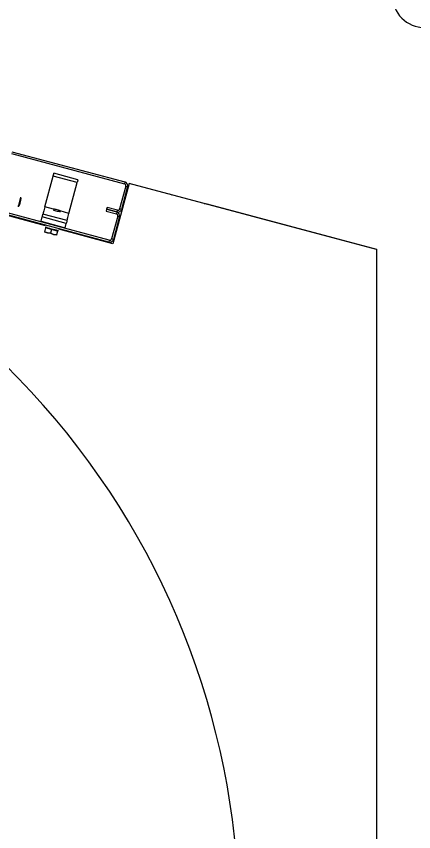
# Model space of a CAD drawing. Extents: x -264205 to -263659, y -1242401 to -1241986.
# Drawn here: x -263794.654 to -263794.35, y -1242121.97 to -1242121.347 of the extents above; entities that cross this region are included whole.
import ezdxf

# ---------------------------------------------------------------- set-up
doc = ezdxf.new("R2010")
doc.units = 0
doc.layers.add('SITUACIA_DSP_2D', color=7, linetype='Continuous')

msp = doc.modelspace()

# ---------------------------------------------------------------- linework, layer by layer
at = {"layer": 'SITUACIA_DSP_2D'}
for p, q in [((-263794.63137, -1242121.50699), (-263795.06633, -1242121.39045)), ((-263794.65741, -1242121.45185), (-263794.57115, -1242121.47496)), ((-263794.65704, -1242121.45048), (-263794.57078, -1242121.47359)), ((-263794.63184, -1242121.49263), (-263794.62555, -1242121.46914)), ((-263794.62555, -1242121.46914), (-263794.62544, -1242121.46871)), ((-263794.6072, -1242121.47406), (-263794.62555, -1242121.46914)), ((-263794.62544, -1242121.46871), (-263794.62532, -1242121.4683)), ((-263794.62532, -1242121.4683), (-263794.62522, -1242121.46792)), ((-263794.62522, -1242121.46792), (-263794.62513, -1242121.46758)), ((-263794.62513, -1242121.46758), (-263794.62506, -1242121.46731)), ((-263794.62506, -1242121.46731), (-263794.62501, -1242121.46711)), ((-263794.62501, -1242121.46711), (-263794.62497, -1242121.46698)), ((-263794.62497, -1242121.46698), (-263794.62496, -1242121.46694)), ((-263794.60661, -1242121.47186), (-263794.62496, -1242121.46694)), ((-263794.60665, -1242121.47202), (-263794.60671, -1242121.47223)), ((-263794.60662, -1242121.4719), (-263794.60665, -1242121.47202)), ((-263794.60661, -1242121.47186), (-263794.60662, -1242121.4719)), ((-263794.61349, -1242121.49755), (-263794.6072, -1242121.47406)), ((-263794.60708, -1242121.47363), (-263794.6072, -1242121.47406)), ((-263794.60697, -1242121.47322), (-263794.60708, -1242121.47363)), ((-263794.60687, -1242121.47284), (-263794.60697, -1242121.47322)), ((-263794.60678, -1242121.4725), (-263794.60687, -1242121.47284)), ((-263794.60671, -1242121.47223), (-263794.60678, -1242121.4725)), ((-263794.56757, -1242121.47472), (-263794.57991, -1242121.52078)), ((-263794.57014, -1242121.47671), (-263794.57482, -1242121.49414)), ((-263794.56877, -1242121.47708), (-263794.57344, -1242121.49451)), ((-263794.57078, -1242121.47359), (-263794.57115, -1242121.47496)), ((-263794.57014, -1242121.47671), (-263794.56877, -1242121.47708)), ((-263794.3789, -1242121.52527), (-263794.56757, -1242121.47472)), ((-263794.53674, -1242121.48271), (-263794.53539, -1242121.48322)), ((-263794.53539, -1242121.48322), (-263794.53493, -1242121.48346)), ((-263794.65173, -1242121.4903), (-263794.65198, -1242121.49124)), ((-263794.65145, -1242121.48924), (-263794.65173, -1242121.4903)), ((-263794.65115, -1242121.48815), (-263794.65145, -1242121.48924)), ((-263794.65127, -1242121.49134), (-263794.65107, -1242121.4906)), ((-263794.65088, -1242121.48712), (-263794.65115, -1242121.48815)), ((-263794.65107, -1242121.4906), (-263794.65083, -1242121.48968)), ((-263794.65064, -1242121.48625), (-263794.65088, -1242121.48712)), ((-263794.65083, -1242121.48968), (-263794.65056, -1242121.4887)), ((-263794.65047, -1242121.48561), (-263794.65064, -1242121.48625)), ((-263794.65056, -1242121.4887), (-263794.65031, -1242121.48776)), ((-263794.65038, -1242121.48527), (-263794.65047, -1242121.48561)), ((-263794.65037, -1242121.48521), (-263794.65038, -1242121.48527)), ((-263794.65031, -1242121.48776), (-263794.6501, -1242121.48696)), ((-263794.6501, -1242121.48696), (-263794.64994, -1242121.48639)), ((-263794.64994, -1242121.48639), (-263794.64987, -1242121.48611)), ((-263794.64987, -1242121.48611), (-263794.64986, -1242121.48608)), ((-263794.51023, -1242121.49008), (-263794.50971, -1242121.4901)), ((-263794.50971, -1242121.4901), (-263794.50829, -1242121.49033)), ((-263794.50829, -1242121.49033), (-263794.3789, -1242121.525)), ((-263794.58308, -1242121.51947), (-263794.66933, -1242121.49636)), ((-263794.58271, -1242121.51809), (-263794.66897, -1242121.49498)), ((-263794.6523, -1242121.49241), (-263794.65233, -1242121.49255)), ((-263794.65217, -1242121.49196), (-263794.6523, -1242121.49241)), ((-263794.65198, -1242121.49124), (-263794.65217, -1242121.49196)), ((-263794.65146, -1242121.49205), (-263794.65141, -1242121.49185)), ((-263794.65146, -1242121.49205), (-263794.65146, -1242121.49205)), ((-263794.65141, -1242121.49185), (-263794.65127, -1242121.49134)), ((-263794.63289, -1242121.49653), (-263794.63307, -1242121.49721)), ((-263794.63266, -1242121.49569), (-263794.63289, -1242121.49653)), ((-263794.63241, -1242121.49474), (-263794.63266, -1242121.49569)), ((-263794.63213, -1242121.49371), (-263794.63241, -1242121.49474)), ((-263794.63184, -1242121.49263), (-263794.63213, -1242121.49371)), ((-263794.62521, -1242121.49441), (-263794.63184, -1242121.49263)), ((-263794.62567, -1242121.49492), (-263794.62551, -1242121.49496)), ((-263794.62551, -1242121.49496), (-263794.62503, -1242121.49509)), ((-263794.62503, -1242121.49509), (-263794.6243, -1242121.49529)), ((-263794.62492, -1242121.49409), (-263794.62475, -1242121.49414)), ((-263794.62475, -1242121.49414), (-263794.62426, -1242121.49427)), ((-263794.6243, -1242121.49529), (-263794.6234, -1242121.49553)), ((-263794.62426, -1242121.49427), (-263794.62353, -1242121.49447)), ((-263794.62353, -1242121.49447), (-263794.62267, -1242121.4947)), ((-263794.6234, -1242121.49553), (-263794.62244, -1242121.49578)), ((-263794.62267, -1242121.4947), (-263794.6218, -1242121.49493)), ((-263794.62244, -1242121.49578), (-263794.62155, -1242121.49602)), ((-263794.6218, -1242121.49493), (-263794.62107, -1242121.49513)), ((-263794.62155, -1242121.49602), (-263794.62081, -1242121.49622)), ((-263794.62107, -1242121.49513), (-263794.62058, -1242121.49526)), ((-263794.62081, -1242121.49622), (-263794.62033, -1242121.49635)), ((-263794.62058, -1242121.49526), (-263794.62041, -1242121.4953)), ((-263794.62033, -1242121.49635), (-263794.62017, -1242121.49639)), ((-263794.61349, -1242121.49755), (-263794.62032, -1242121.49572)), ((-263794.58473, -1242121.49444), (-263794.5851, -1242121.49581)), ((-263794.5851, -1242121.49581), (-263794.5773, -1242121.4979)), ((-263794.58436, -1242121.49306), (-263794.58473, -1242121.49444)), ((-263794.58473, -1242121.49444), (-263794.57693, -1242121.49653)), ((-263794.57693, -1242121.49653), (-263794.58473, -1242121.49444)), ((-263794.57656, -1242121.49515), (-263794.58436, -1242121.49306)), ((-263794.57693, -1242121.49653), (-263794.5773, -1242121.4979)), ((-263794.57656, -1242121.49515), (-263794.57693, -1242121.49653)), ((-263794.57344, -1242121.49451), (-263794.57482, -1242121.49414)), ((-263794.6348, -1242121.50364), (-263794.63391, -1242121.50034)), ((-263794.63391, -1242121.50034), (-263794.6338, -1242121.49991)), ((-263794.61556, -1242121.50526), (-263794.63391, -1242121.50034)), ((-263794.6338, -1242121.49991), (-263794.63368, -1242121.4995)), ((-263794.63368, -1242121.4995), (-263794.63358, -1242121.49912)), ((-263794.63358, -1242121.49912), (-263794.63349, -1242121.49878)), ((-263794.63349, -1242121.49878), (-263794.63342, -1242121.49851)), ((-263794.63342, -1242121.49851), (-263794.63336, -1242121.49831)), ((-263794.63336, -1242121.49831), (-263794.63333, -1242121.49818)), ((-263794.63333, -1242121.49818), (-263794.63332, -1242121.49814)), ((-263794.63329, -1242121.49803), (-263794.63332, -1242121.49814)), ((-263794.61497, -1242121.50306), (-263794.63332, -1242121.49814)), ((-263794.63321, -1242121.49772), (-263794.63329, -1242121.49803)), ((-263794.63307, -1242121.49721), (-263794.63321, -1242121.49772)), ((-263794.61501, -1242121.50322), (-263794.61507, -1242121.50343)), ((-263794.61498, -1242121.5031), (-263794.61501, -1242121.50322)), ((-263794.61497, -1242121.50306), (-263794.61498, -1242121.5031)), ((-263794.61497, -1242121.50306), (-263794.61494, -1242121.50295)), ((-263794.61494, -1242121.50295), (-263794.61486, -1242121.50264)), ((-263794.61486, -1242121.50264), (-263794.61472, -1242121.50213)), ((-263794.61472, -1242121.50213), (-263794.61454, -1242121.50144)), ((-263794.61454, -1242121.50144), (-263794.61431, -1242121.50061)), ((-263794.61431, -1242121.50061), (-263794.61406, -1242121.49966)), ((-263794.61406, -1242121.49966), (-263794.61378, -1242121.49862)), ((-263794.61378, -1242121.49862), (-263794.61349, -1242121.49755)), ((-263794.57629, -1242121.49965), (-263794.58096, -1242121.51708)), ((-263794.57492, -1242121.50002), (-263794.57959, -1242121.51745)), ((-263794.57629, -1242121.49965), (-263794.57492, -1242121.50002)), ((-263794.6348, -1242121.50364), (-263794.61644, -1242121.50856)), ((-263794.63131, -1242121.50861), (-263794.6321, -1242121.51156)), ((-263794.63165, -1242121.50803), (-263794.63155, -1242121.50805)), ((-263794.63155, -1242121.50805), (-263794.63113, -1242121.50817)), ((-263794.62672, -1242121.50984), (-263794.63131, -1242121.50861)), ((-263794.63113, -1242121.50817), (-263794.63041, -1242121.50836)), ((-263794.63041, -1242121.50836), (-263794.62942, -1242121.50863)), ((-263794.62942, -1242121.50863), (-263794.62824, -1242121.50894)), ((-263794.62824, -1242121.50894), (-263794.62695, -1242121.50929)), ((-263794.62695, -1242121.50929), (-263794.62563, -1242121.50964)), ((-263794.61644, -1242121.50856), (-263794.61556, -1242121.50526)), ((-263794.61544, -1242121.50483), (-263794.61556, -1242121.50526)), ((-263794.61533, -1242121.50442), (-263794.61544, -1242121.50483)), ((-263794.61523, -1242121.50403), (-263794.61533, -1242121.50442)), ((-263794.61514, -1242121.5037), (-263794.61523, -1242121.50403)), ((-263794.61507, -1242121.50343), (-263794.61514, -1242121.5037)), ((-263794.6321, -1242121.51156), (-263794.63216, -1242121.51178)), ((-263794.63216, -1242121.51178), (-263794.63216, -1242121.51176)), ((-263794.6321, -1242121.51156), (-263794.6299, -1242121.51239)), ((-263794.62984, -1242121.51241), (-263794.6321, -1242121.51156)), ((-263794.6299, -1242121.51239), (-263794.62751, -1242121.51279)), ((-263794.62751, -1242121.51279), (-263794.62984, -1242121.51241)), ((-263794.62672, -1242121.50984), (-263794.62751, -1242121.51279)), ((-263794.62751, -1242121.51279), (-263794.62531, -1242121.51362)), ((-263794.62525, -1242121.51364), (-263794.62751, -1242121.51279)), ((-263794.62213, -1242121.51107), (-263794.62672, -1242121.50984)), ((-263794.62563, -1242121.50964), (-263794.62438, -1242121.50997)), ((-263794.62531, -1242121.51362), (-263794.62292, -1242121.51402)), ((-263794.62292, -1242121.51402), (-263794.62525, -1242121.51364)), ((-263794.62438, -1242121.50997), (-263794.62328, -1242121.51027)), ((-263794.62328, -1242121.51027), (-263794.62241, -1242121.5105)), ((-263794.62292, -1242121.51402), (-263794.62298, -1242121.51424)), ((-263794.62298, -1242121.51424), (-263794.62298, -1242121.51422)), ((-263794.62213, -1242121.51107), (-263794.62292, -1242121.51402)), ((-263794.62241, -1242121.5105), (-263794.62183, -1242121.51066)), ((-263794.62183, -1242121.51066), (-263794.62156, -1242121.51073)), ((-263794.62156, -1242121.51073), (-263794.62155, -1242121.51073)), ((-263794.57991, -1242121.52078), (-263794.62128, -1242121.5097)), ((-263794.58271, -1242121.51809), (-263794.58308, -1242121.51947)), ((-263794.57959, -1242121.51745), (-263794.58096, -1242121.51708)), ((-263794.3789, -1242121.525), (-263794.3789, -1242121.52527)), ((-263794.3789, -1242121.52527), (-263794.3789, -1242122.03943))]:
    msp.add_line(p, q, dxfattribs=at)
for centre, radius, start, end in [((-263794.3419, -1242121.33079), 0.025, 90, 270), ((-263795.0819, -1242122.0399), 0.5985, 324.56502, 215.43498), ((-263794.57152, -1242121.47634), 0.00143, 345, 74.99999), ((-263794.57152, -1242121.47634), 0.00285, 345, 74.99999), ((-263794.57619, -1242121.49378), 0.00285, 254.99999, 345), ((-263794.57767, -1242121.49928), 0.00285, 345, 74.99999), ((-263794.57619, -1242121.49378), 0.00143, 254.99999, 345), ((-263794.57767, -1242121.49928), 0.00143, 345, 74.99999), ((-263794.63034, -1242121.50887), 0.000475, 74.99999, 165), ((-263794.62311, -1242121.51081), 0.000475, 345, 74.99999), ((-263794.58234, -1242121.51672), 0.00285, 254.99999, 345), ((-263794.58234, -1242121.51672), 0.00143, 254.99999, 345)]:
    msp.add_arc(centre, radius, start, end, dxfattribs=at)

doc.saveas('drawing.dxf')
